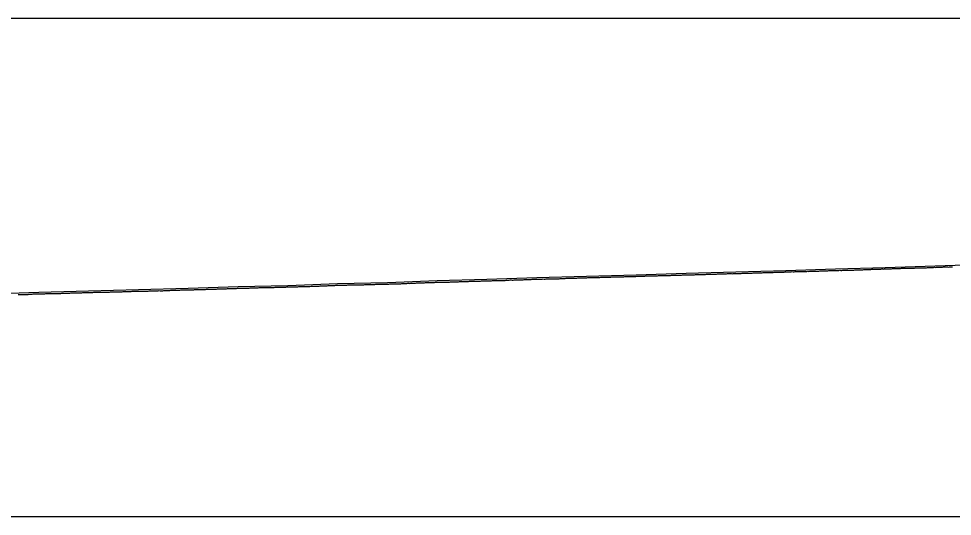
# Model space of a CAD drawing. Extents: x -3627 to 47473, y 2850 to 4350.
# Drawn here: x 29707 to 30645, y 3350 to 3850 of the extents above; entities that cross this region are included whole.
import ezdxf

# ---------------------------------------------------------------- set-up
doc = ezdxf.new("R2010")
doc.units = 0
for name, color, linetype in [('RD_DDB_Profile_EX', 7, 'Continuous'), ('RD_DDB_Profile_PR', 7, 'Continuous'), ('RD_SHT_ShtClip', 7, 'Continuous')]:
    doc.layers.add(name, color=color, linetype=linetype)

msp = doc.modelspace()

# ---------------------------------------------------------------- linework, layer by layer
at = {"layer": 'RD_DDB_Profile_EX'}
for points in [[(30618.730676, 3599.79378), (30619.730689, 3599.883915), (30620.731543, 3600.028865), (30621.731612, 3600.0322), (30622.731681, 3600.035535), (30623.73175, 3600.038875), (30624.732549, 3600.083985), (30625.732619, 3600.08737), (30626.732689, 3600.183925), (30627.732759, 3600.13731), (30628.733617, 3600.278785), (30629.733688, 3600.328755), (30630.7337, 3600.335765), (30631.733771, 3600.37535), (30632.73463, 3600.416585), (30633.734702, 3600.42357), (30634.734774, 3600.473535), (30635.734786, 3600.516605), (30636.734858, 3600.566565), (30637.73572, 3600.52184), (30638.735793, 3600.56112), (30639.735865, 3600.56464), (30640.735226, 3600.48598), (30641.73602, 3600.52371), (30642.736093, 3600.623675), (30643.736167, 3600.630855), (30644.73624, 3600.53804)], [(30318.741891, 3590.86902), (30319.741903, 3590.872845), (30320.741979, 3590.922805), (30321.741244, 3590.96915), (30322.74132, 3590.97285), (30323.741333, 3591.022935), (30324.741346, 3591.02302), (30325.741421, 3591.069245), (30326.741434, 3591.119335), (30327.741509, 3591.16929), (30328.741522, 3591.173115), (30329.741535, 3591.2232), (30330.74161, 3591.21943), (30331.741623, 3591.223245), (30332.741698, 3591.273205), (30333.741711, 3591.27702), (30334.741724, 3591.3271), (30335.741799, 3591.41961), (30336.741812, 3591.46598), (30337.741887, 3591.46966), (30338.7419, 3591.46975), (30339.741912, 3591.51984), (30340.741987, 3591.569795), (30341.742, 3591.569885), (30342.742075, 3591.616125), (30343.742088, 3591.669935), (30344.7421, 3591.62745), (30345.742175, 3591.71998), (30346.742966, 3591.76467), (30347.743042, 3591.76839), (30348.743054, 3591.772235), (30349.74313, 3591.818435), (30350.743143, 3591.82228), (30351.743155, 3591.868615), (30352.743231, 3592.01106), (30353.743244, 3591.972415), (30354.744099, 3591.970775), (30355.744111, 3591.97466), (30356.744124, 3591.974745), (30357.7442, 3592.06331), (30358.744213, 3592.10961), (30359.744289, 3592.11336), (30360.744302, 3592.121035), (30361.744314, 3592.078705), (30362.744327, 3592.17121), (30363.745054, 3592.166005), (30364.745067, 3592.21227), (30365.745079, 3592.216185), (30366.745027, 3592.262595), (30367.74504, 3592.308875), (30368.745052, 3592.31659), (30369.745001, 3592.41301), (30370.745014, 3592.42071), (30371.745803, 3592.41536), (30372.745751, 3592.415585), (30373.745763, 3592.465675), (30374.745776, 3592.55426), (30375.745724, 3592.56599), (30376.745737, 3592.519905), (30377.736522, 3592.61615), (30378.73647, 3592.616375), (30379.737264, 3592.607115), (30380.737277, 3592.65335), (30381.737224, 3592.66515), (30382.737236, 3592.71139), (30383.737248, 3592.71533), (30384.737196, 3592.715555), (30385.737208, 3592.765645), (30386.73722, 3592.811895), (30387.737947, 3592.85658), (30388.737959, 3592.9028), (30389.737972, 3592.9529), (30390.737919, 3592.957005), (30391.737932, 3592.9571), (30392.737944, 3592.964915), (30393.737892, 3592.96899), (30394.737904, 3593.011375), (30395.737917, 3593.065315), (30396.73864, 3593.110035), (30397.738653, 3593.15624), (30398.738666, 3593.16022), (30399.738613, 3593.214325), (30400.738626, 3593.214415), (30401.738638, 3593.218375), (30402.738586, 3593.36086), (30403.738599, 3593.45323), (30404.738612, 3593.453325), (30405.73856, 3593.45742), (30406.738573, 3593.461365), (30407.738585, 3593.461455), (30408.738534, 3593.55784), (30409.737773, 3593.605845), (30410.737786, 3593.60973), (30411.737735, 3593.659965), (30412.737748, 3593.66384), (30413.737761, 3593.66771), (30414.737711, 3593.66793), (30415.73695, 3593.673355), (30416.736963, 3593.765995), (30417.736913, 3593.76622), (30418.736926, 3593.81631)], [(30418.736926, 3593.81631), (30419.736939, 3593.823825), (30420.73689, 3593.824035), (30421.736129, 3593.868375), (30422.736142, 3593.87212), (30423.736093, 3593.733275), (30424.736106, 3593.81513), (30425.736119, 3593.90794), (30426.736071, 3593.972725), (30427.73531, 3593.974425), (30428.735323, 3594.031685), (30429.735276, 3594.081885), (30430.735289, 3594.07839), (30431.735302, 3593.8892), (30432.735255, 3593.992955), (30433.735268, 3594.1859), (30434.734506, 3594.187455), (30435.734461, 3594.18765), (30436.734474, 3594.23422), (30437.734428, 3594.23792), (30438.734441, 3594.288), (30439.734454, 3594.381085), (30440.733635, 3594.3863), (30441.733648, 3594.436385), (30442.733661, 3594.39335), (30443.733616, 3594.436665), (30444.73363, 3594.486745), (30445.733643, 3594.493685), (30446.732824, 3594.54192), (30447.732837, 3594.592), (30448.73285, 3594.63871), (30449.732807, 3594.638905), (30450.73282, 3594.678895), (30451.732777, 3594.742535), (30452.732015, 3594.740785), (30453.732028, 3594.740865), (30454.731987, 3594.837755), (30455.732, 3594.83784), (30456.732013, 3594.887925), (30457.731971, 3594.89141), (30458.731209, 3594.939775), (30459.731222, 3594.98662), (30460.731182, 3594.98682), (30461.731195, 3595.080445), (30462.731208, 3595.036995), (30463.731168, 3594.99364), (30464.730405, 3595.1389), (30465.730418, 3595.23264), (30466.730379, 3595.179685), (30467.730392, 3595.182945), (30468.730353, 3595.239465), (30469.730366, 3595.289555), (30470.73038, 3595.28964), (30471.731115, 3595.331835), (30472.731128, 3595.38193), (30473.730504, 3595.43521), (30474.730466, 3595.39178), (30475.73048, 3595.43868), (30476.730494, 3595.491945), (30477.730456, 3595.49531), (30478.731232, 3595.531015), (30479.731246, 3595.581105), (30480.731208, 3595.63773), (30481.731222, 3595.681405), (30482.731184, 3595.718815), (30483.731198, 3595.82531), (30484.731972, 3595.77686), (30485.731933, 3595.783545), (30486.731947, 3595.880405), (30487.731962, 3595.870805), (30488.731923, 3595.867805), (30489.731938, 3595.97435), (30490.732709, 3595.9292), (30491.73267, 3595.929405), (30492.732685, 3595.972985), (30493.732699, 3596.02308), (30494.732661, 3596.07005), (30495.732675, 3596.026645), (30496.732637, 3596.123615), (30497.733405, 3596.125225), (30498.733419, 3596.122035), (30499.733381, 3596.172255), (30500.733395, 3596.14617), (30501.724071, 3596.202805), (30502.724032, 3596.209585), (30503.724806, 3596.264365), (30504.72482, 3596.264465), (30505.72478, 3596.317995), (30506.724795, 3596.27469), (30507.724809, 3596.464895), (30508.724823, 3596.464995), (30509.725595, 3596.323255), (30510.725663, 3596.379895), (30511.725677, 3596.519985), (30512.725691, 3596.566745), (30513.725705, 3596.563515), (30514.725773, 3596.620145), (30515.725787, 3596.663585), (30516.72656, 3596.705095), (30517.726574, 3596.601835), (30518.726643, 3596.605165)], [(30518.726643, 3596.605165), (30519.726657, 3596.751905), (30520.726671, 3596.855375), (30521.726685, 3596.90548), (30522.727512, 3596.86032), (30523.727526, 3596.8968), (30524.72754, 3596.896915), (30525.727554, 3596.95722), (30526.727623, 3596.913985), (30527.727637, 3596.917485), (30528.727651, 3597.01079), (30529.727665, 3597.057495), (30530.727734, 3597.110855), (30531.727748, 3597.164345), (30532.727762, 3597.15089), (30533.727776, 3597.150995), (30534.727084, 3597.226345), (30535.727098, 3597.22644), (30536.727112, 3597.26318), (30537.72718, 3597.356475), (30538.727194, 3597.359915), (30539.727208, 3597.316685), (30540.727222, 3597.35346), (30541.72729, 3597.393435), (30542.727304, 3597.410195), (30543.727317, 3597.453645), (30544.726567, 3597.455755), (30545.726634, 3597.46228), (30546.726648, 3597.522215), (30547.726661, 3597.569035), (30548.726675, 3597.615865), (30549.726742, 3597.615835), (30550.726756, 3597.662665), (30551.72677, 3597.72257), (30552.726783, 3597.775935), (30553.726851, 3597.775905), (30554.726096, 3597.818085), (30555.726109, 3597.868185), (30556.726123, 3597.915075), (30557.726189, 3597.95541), (30558.726203, 3598.018365), (30559.726216, 3597.97488), (30560.72623, 3598.02498), (30561.726296, 3598.03457), (30562.72631, 3598.08466), (30563.726323, 3598.175145), (30564.725565, 3598.22073), (30565.72563, 3598.26755), (30566.725644, 3598.277105), (30567.725657, 3598.277205), (30568.72567, 3598.32101), (30569.725736, 3598.37728), (30570.725749, 3598.41794), (30571.725763, 3598.42119), (30572.725776, 3598.48071), (30573.725065, 3598.529345), (30574.725079, 3598.532535), (30575.725092, 3598.48572), (30576.725105, 3598.53581), (30577.72517, 3598.582705), (30578.725183, 3598.5828), (30579.725196, 3598.72673), (30580.72526, 3598.682875), (30581.725273, 3598.67989), (30582.725338, 3598.729865), (30583.724621, 3598.787725), (30584.724685, 3598.93164), (30585.724749, 3598.97555), (30586.724155, 3598.97565), (30587.724219, 3598.987765), (30588.724282, 3598.893815), (30589.724346, 3599.03469), (30590.724409, 3599.03164), (30591.724473, 3599.034655), (30592.724486, 3599.087785), (30593.72455, 3599.1817), (30594.724613, 3599.23471), (30595.725456, 3599.23291), (30596.72552, 3599.23289), (30597.725533, 3599.189145), (30598.725597, 3599.236045), (30599.726441, 3599.33116), (30600.726507, 3599.381135), (30601.726572, 3599.421725), (30602.726637, 3599.421705), (30603.72743, 3599.432575), (30604.727496, 3599.342075), (30605.727562, 3599.388875), (30606.727628, 3599.479325), (30607.727694, 3599.526125), (30608.728489, 3599.53405), (30609.728556, 3599.534025), (30610.728622, 3599.584), (30611.728689, 3599.54042), (30612.72954, 3599.58552), (30613.729607, 3599.682225), (30614.72962, 3599.735585), (30615.729688, 3599.78556), (30616.73054, 3599.787195), (30617.730608, 3599.793805), (30618.730676, 3599.79378)], [(29918.799934, 3578.81009), (29919.799976, 3578.8502), (29920.800019, 3578.89531), (29921.800061, 3578.950395), (29922.800104, 3578.998005), (29923.800146, 3579.04562), (29924.800189, 3579.048205), (29925.800231, 3579.045825), (29926.800262, 3579.098505), (29927.800304, 3579.19613), (29928.830999, 3579.19867), (29929.831053, 3579.24867), (29930.831065, 3579.246305), (29931.831119, 3579.248775), (29932.831132, 3579.291475), (29933.831186, 3579.33408), (29934.831198, 3579.28912), (29935.573785, 3579.29061), (29936.525211, 3579.385855), (29937.573836, 3579.39315), (29938.525452, 3579.391225), (29939.574948, 3579.441235), (29940.575002, 3579.49371), (29941.52561, 3579.54134), (29942.575054, 3579.54135), (29943.525713, 3579.588985), (29944.575107, 3579.63406), (29945.525816, 3579.681705), (29946.575159, 3579.694035), (29947.525918, 3579.694135), (29948.575211, 3579.746605), (29949.526021, 3579.746705), (29950.575263, 3579.74671), (29951.526124, 3579.794355), (29952.565817, 3579.799255), (29953.516867, 3579.79745), (29954.516922, 3579.849955), (29955.516969, 3579.85255), (29956.517024, 3579.85505), (29957.517072, 3579.85265), (29958.517127, 3579.900155), (29959.517174, 3579.950255), (29960.517229, 3579.95275), (29961.517276, 3579.94039), (29962.517331, 3579.93541), (29963.517379, 3580.00792), (29964.517434, 3580.100455), (29965.517481, 3580.150555), (29966.567313, 3580.20544), (29967.51774, 3580.25123), (29968.517787, 3580.203855), (29969.517843, 3580.256385), (29970.51789, 3580.306475), (29971.517945, 3580.306475), (29972.517992, 3580.35657), (29973.518047, 3580.34142), (29974.518095, 3580.39405), (29975.51815, 3580.40666), (29976.518197, 3580.454235), (29977.518252, 3580.456755), (29978.518299, 3580.50433), (29979.518355, 3580.551815), (29980.51841, 3580.55433), (29981.518607, 3580.60777), (29982.518662, 3580.56289), (29983.518709, 3580.562975), (29984.518765, 3580.610415), (29985.518812, 3580.65539), (29986.518867, 3580.70283), (29987.518914, 3580.708035), (29988.518969, 3580.752925), (29989.519017, 3580.75302), (29990.519072, 3580.80302), (29991.519119, 3580.853115), (29992.519174, 3580.905665), (29993.51923, 3580.908215), (29994.569768, 3580.90822), (29995.518964, 3580.906605), (29996.570906, 3580.959205), (29997.519067, 3581.006695), (29998.563606, 3581.009455), (29999.563611, 3581.064715), (30000.734181, 3581.112515), (30001.734195, 3581.112605), (30002.734208, 3581.16269), (30003.734961, 3581.20865), (30004.734974, 3581.25874), (30005.734988, 3581.31143), (30006.735001, 3581.40631), (30007.735014, 3581.3616), (30008.735028, 3581.411685), (30009.735778, 3581.499705), (30010.735792, 3581.555075), (30011.735805, 3581.510435), (30012.735819, 3581.46315), (30013.735832, 3581.560605), (30014.736624, 3581.609095), (30015.736594, 3581.606605), (30016.736607, 3581.70136), (30017.736621, 3581.80145), (30018.736635, 3581.806865)], [(30018.736635, 3581.806865), (30019.736648, 3581.856955), (30020.737438, 3581.9), (30021.737407, 3581.90289), (30022.737421, 3581.90298), (30023.737435, 3581.997685), (30024.737448, 3582.04778), (30025.737462, 3582.1425), (30026.73825, 3582.196195), (30027.738219, 3582.196395), (30028.738233, 3582.151935), (30029.738247, 3582.202025), (30030.73826, 3582.199395), (30031.739046, 3582.24777), (30032.739015, 3582.29796), (30033.739029, 3582.348055), (30034.739043, 3582.30365), (30035.739057, 3582.35374), (30036.729673, 3582.40096), (30037.730467, 3582.49379), (30038.730526, 3582.49378), (30039.730539, 3582.44667), (30040.730553, 3582.49955), (30041.730612, 3582.55512), (30042.730626, 3582.505205), (30043.731466, 3582.50362), (30044.731479, 3582.54804), (30045.731492, 3582.6453), (30046.731553, 3582.65095), (30047.731566, 3582.60669), (30048.731626, 3582.698195), (30049.731639, 3582.742635), (30050.732433, 3582.749575), (30051.732494, 3582.74669), (30052.732507, 3582.69965), (30053.732568, 3582.752505), (30054.732581, 3582.80259), (30055.732642, 3582.85258), (30056.732655, 3582.8998), (30057.732668, 3582.94989), (30058.732729, 3582.897015), (30059.732742, 3582.947105), (30060.732803, 3582.999955), (30061.732816, 3582.95004), (30062.732829, 3582.947275), (30063.732889, 3583.047265), (30064.733687, 3583.05147), (30065.733748, 3583.09856), (30066.733761, 3583.148645), (30067.733774, 3583.19584), (30068.733835, 3583.192935), (30069.733848, 3583.19592), (30070.733909, 3583.245905), (30071.733922, 3583.248885), (30072.733935, 3583.204745), (30073.733996, 3583.24319), (30074.734009, 3583.290395), (30075.73407, 3583.349035), (30076.734083, 3583.346245), (30077.734096, 3583.396335), (30078.734157, 3583.40208), (30079.734958, 3583.453495), (30080.735019, 3583.55056), (30081.735032, 3583.550645), (30082.735045, 3583.55073), (30083.735107, 3583.64488), (30084.73512, 3583.64205), (30085.735181, 3583.694955), (30086.735194, 3583.74796), (30087.735207, 3583.69805), (30088.735268, 3583.748035), (30089.735281, 3583.703945), (30090.735342, 3583.659755), (30091.735355, 3583.80111), (30092.735417, 3583.848185), (30093.73622, 3583.94072), (30094.736233, 3583.943765), (30095.736295, 3583.9908), (30096.735719, 3584.04089), (30097.735732, 3584.09688), (30098.735745, 3584.094025), (30099.735758, 3584.091175), (30100.735771, 3584.191265), (30101.735784, 3584.19136), (30102.735797, 3584.19439), (30103.73581, 3584.25034), (30104.736605, 3584.29585), (30105.736618, 3584.38702), (30106.736631, 3584.440085), (30107.736644, 3584.446115), (30108.736658, 3584.44917), (30109.737501, 3584.544545), (30110.737514, 3584.594635), (30111.737527, 3584.59472), (30112.73754, 3584.64481), (30113.738333, 3584.649355), (30114.738346, 3584.743345), (30115.738359, 3584.79039), (30116.738373, 3584.79352), (30117.738386, 3584.89361), (30118.739177, 3584.892055)], [(30118.739177, 3584.892055), (30119.73919, 3584.942145), (30120.739204, 3584.945315), (30121.739217, 3584.989245), (30122.740007, 3585.03141), (30123.74002, 3585.04398), (30124.740033, 3585.044065), (30125.740047, 3585.14104), (30126.74006, 3585.184905), (30127.740849, 3585.180115), (30128.740862, 3585.186515), (30129.740875, 3585.186605), (30130.740889, 3585.1867), (30131.741676, 3585.2383), (30132.741689, 3585.28839), (30133.741703, 3585.33529), (30134.741716, 3585.3822), (30135.741729, 3585.37593), (30136.742515, 3585.420985), (30137.742529, 3585.390425), (30138.742542, 3585.39373), (30139.742556, 3585.390595), (30140.74334, 3585.43584), (30141.743354, 3585.52941), (30142.743367, 3585.579505), (30143.743381, 3585.636105), (30144.743394, 3585.589445), (30145.734844, 3585.57475), (30146.734857, 3585.624845), (30147.73487, 3585.638105), (30148.734883, 3585.681615), (30149.734896, 3585.77842), (30150.735687, 3585.8268), (30151.7357, 3585.87689), (30152.735713, 3585.926985), (30153.735726, 3585.970435), (30154.736516, 3585.972095), (30155.736529, 3585.975555), (30156.736542, 3586.072285), (30157.736555, 3586.029095), (30158.736568, 3586.072475), (30159.737357, 3586.15382), (30160.73737, 3586.11072), (30161.737383, 3586.13119), (30162.737396, 3586.224495), (30163.737465, 3586.314285), (30164.738253, 3586.319415), (30165.738323, 3586.276255), (30166.738336, 3586.276345), (30167.738349, 3586.323005), (30168.73842, 3586.37297), (30169.738433, 3586.376495), (30170.739278, 3586.4248), (30171.739291, 3586.47489), (30172.739304, 3586.47498), (30173.739375, 3586.568), (30174.739388, 3586.618095), (30175.739459, 3586.575005), (30176.739472, 3586.578565), (30177.740261, 3586.716495), (30178.740332, 3586.723485), (30179.740345, 3586.716555), (30180.740417, 3586.763005), (30181.74043, 3586.770125), (30182.740442, 3586.77723), (30183.74129, 3586.82558), (30184.741303, 3586.872115), (30185.741376, 3586.875635), (30186.741388, 3586.87927), (30187.741401, 3586.882905), (30188.741474, 3586.93287), (30189.742263, 3586.93143), (30190.742336, 3586.981395), (30191.742349, 3587.027885), (30192.742362, 3587.074385), (30193.742434, 3587.031525), (30194.742447, 3587.0852), (30195.74252, 3587.088755), (30196.74331, 3587.18013), (30197.743323, 3587.265695), (30198.743397, 3587.28018), (30199.743409, 3587.376635), (30200.743483, 3587.46934), (30201.743496, 3587.46943), (30202.744348, 3587.41772), (30203.74436, 3587.421485), (30204.744373, 3587.47524), (30205.744447, 3587.521535), (30206.74446, 3587.57162), (30207.743801, 3587.61791), (30208.744583, 3587.66262), (30209.744597, 3587.712715), (30210.744671, 3587.720095), (30211.744685, 3587.716475), (30212.744759, 3587.71643), (30213.744772, 3587.766525), (30214.744785, 3587.866615), (30215.74563, 3587.868655), (30216.745643, 3587.914995), (30217.745719, 3587.96495), (30218.745732, 3587.96504)], [(30218.745732, 3587.96504), (30219.745745, 3588.011385), (30220.74582, 3588.09635), (30221.746604, 3588.09076), (30222.74668, 3588.163465), (30223.746693, 3588.209765), (30224.746706, 3588.20986), (30225.746782, 3588.2136), (30226.746795, 3588.263695), (30227.746808, 3588.263785), (30228.746821, 3588.310095), (30229.746834, 3588.36397), (30230.746846, 3588.367835), (30231.746859, 3588.3717), (30232.747579, 3588.41271), (30233.747592, 3588.45518), (30234.747605, 3588.409085), (30235.747618, 3588.412985), (30236.747631, 3588.46688), (30237.747645, 3588.513165), (30238.747594, 3588.51719), (30239.747607, 3588.56728), (30240.74762, 3588.521155), (30241.747634, 3588.521245), (30242.748415, 3588.569755), (30243.748428, 3588.616015), (30244.748377, 3588.66624), (30245.748391, 3588.670145), (30246.748404, 3588.677865), (30247.748417, 3588.677945), (30248.74843, 3588.720405), (30249.748443, 3588.77049), (30250.739161, 3588.816885), (30251.739174, 3588.866975), (30252.739961, 3588.91545), (30253.739974, 3589.015535), (30254.739987, 3589.065625), (30255.74, 3589.111875), (30256.739948, 3589.162105), (30257.739961, 3589.166025), (30258.739974, 3589.21229), (30259.739986, 3589.26238), (30260.739999, 3589.31247), (30261.740012, 3589.308745), (30262.739961, 3589.355165), (30263.740746, 3589.35737), (30264.740759, 3589.411315), (30265.740772, 3589.415255), (30266.740785, 3589.365345), (30267.740797, 3589.36543), (30268.740746, 3589.461815), (30269.740759, 3589.51574), (30270.740772, 3589.561995), (30271.740785, 3589.608255), (30272.740798, 3589.65835), (30273.741581, 3589.706745), (30274.741529, 3589.668575), (30275.741542, 3589.7148), (30276.741555, 3589.76489), (30277.741568, 3589.76112), (30278.741581, 3589.807355), (30279.741594, 3589.81515), (30280.741543, 3589.815375), (30281.741556, 3589.911615), (30282.741569, 3589.91939), (30283.741582, 3589.969475), (30284.741595, 3589.91189), (30285.741608, 3589.958145), (30286.741558, 3590.01986), (30287.741571, 3590.062295), (30288.741584, 3590.108565), (30289.741597, 3590.112475), (30290.74161, 3590.1202), (30291.741623, 3590.170285), (30292.741636, 3590.17037), (30293.741712, 3590.216515), (30294.741725, 3590.26279), (30295.741802, 3590.262745), (30296.741815, 3590.312835), (30297.741828, 3590.27435), (30298.741904, 3590.36669), (30299.741917, 3590.32439), (30300.741994, 3590.37435), (30301.742007, 3590.420625), (30302.74202, 3590.46691), (30303.742096, 3590.466865), (30304.742109, 3590.513155), (30305.742185, 3590.51691), (30306.741424, 3590.56861), (30307.741437, 3590.6187), (30308.741513, 3590.61115), (30309.741525, 3590.711245), (30310.741601, 3590.7112), (30311.741614, 3590.761295), (30312.741689, 3590.7725), (30313.741702, 3590.772585), (30314.741714, 3590.776415), (30315.74179, 3590.865135), (30316.741803, 3590.911485), (30317.741878, 3590.915185), (30318.741891, 3590.86902)], [(29706.49093, 3572.733585), (29707.491777, 3572.78211), (29708.491788, 3572.83431), (29709.491762, 3572.838685), (29710.482204, 3572.88452), (29711.482214, 3572.9346), (29712.482225, 3572.98257), (29713.482235, 3572.982655), (29714.483052, 3573.031255), (29715.483062, 3573.031335), (29716.483073, 3573.03356), (29717.483083, 3573.08578), (29718.483056, 3573.135925), (29719.483067, 3573.277465)], [(29719.483067, 3573.277465), (29720.483078, 3573.327555), (29721.483089, 3573.37764), (29722.48394, 3573.37826), (29723.483913, 3573.380585), (29724.483923, 3573.474165), (29725.483934, 3573.524255), (29726.483945, 3573.526505), (29727.483956, 3573.526595), (29728.483929, 3573.626755), (29729.484777, 3573.625205), (29730.484788, 3573.6687), (29731.484799, 3573.673185), (29732.484771, 3573.67335), (29733.484782, 3573.67125), (29734.484793, 3573.714785), (29735.484804, 3573.773615), (29736.484815, 3573.821525), (29737.485623, 3573.82219), (29738.485634, 3573.82228), (29739.457001, 3573.824535), (29740.45701, 3573.874625), (29741.45702, 3573.92471), (29742.456989, 3573.97045), (29743.456999, 3573.968335), (29744.45787, 3573.971165), (29745.457879, 3573.973505), (29746.457848, 3574.02142), (29747.457858, 3574.02151), (29748.457868, 3574.02384), (29749.457877, 3574.023925), (29750.457887, 3574.07401), (29751.458715, 3574.167995), (29752.458724, 3574.263535), (29753.458734, 3574.31363), (29754.458744, 3574.263725), (29755.458753, 3574.31609), (29756.458722, 3574.364005), (29757.459588, 3574.3646), (29758.459598, 3574.35778), (29759.459608, 3574.405575), (29760.459576, 3574.417265), (29761.459586, 3574.417355), (29762.459596, 3574.460565), (29763.459606, 3574.510665), (29764.460469, 3574.508915), (29765.460437, 3574.563765), (29766.460447, 3574.566185), (29767.460457, 3574.566275), (29768.460467, 3574.616365), (29769.460477, 3574.618775), (29770.460446, 3574.668945), (29771.461306, 3574.76502), (29772.461316, 3574.719825), (29773.461326, 3574.767555), (29774.461295, 3574.767725), (29775.451783, 3574.815445), (29776.451792, 3574.86319), (29777.45266, 3574.86393), (29778.42973, 3574.80929), (29779.429764, 3574.857), (29780.429797, 3574.95948), (29781.429831, 3575.009575), (29782.429865, 3575.054915), (29783.429898, 3575.10264), (29784.430337, 3575.10323), (29785.43037, 3575.103335), (29786.430404, 3575.110675), (29787.430438, 3575.11077), (29788.430471, 3575.16086), (29789.430485, 3575.163445), (29790.430518, 3575.20873), (29791.430956, 3575.207045), (29792.430989, 3575.20958), (29793.431023, 3575.167), (29794.431057, 3575.21952), (29795.43109, 3575.26473), (29796.431124, 3575.357515), (29797.431561, 3575.36079), (29798.431594, 3575.363355), (29799.431628, 3575.40602), (29800.431662, 3575.408585), (29801.431696, 3575.40621), (29802.431709, 3575.45147), (29803.004254, 3575.500685), (29804.004266, 3575.50823), (29805.004277, 3575.5108), (29806.004288, 3575.555935), (29807.0043, 3575.55603), (29808.004311, 3575.598715), (29809.005144, 3575.68936), (29810.005156, 3575.659565), (29810.995677, 3575.659635), (29811.995688, 3575.75722), (29812.995699, 3575.85731), (29813.99571, 3575.9049), (29814.995677, 3575.90259), (29815.995688, 3575.85768), (29816.996528, 3575.95097), (29817.996539, 3575.9536), (29818.99655, 3575.953695)], [(29818.99655, 3575.953695), (29819.996561, 3575.95632), (29820.996572, 3576.098825), (29821.996583, 3576.148925), (29822.996594, 3576.154075), (29823.996605, 3576.189035), (29824.997444, 3576.131965), (29825.997455, 3576.157715), (29826.997466, 3576.205245), (29827.997433, 3576.157985), (29828.997444, 3576.102965), (29829.997455, 3576.192855), (29830.997466, 3576.29041), (29831.997477, 3576.200705), (29832.998314, 3576.20676), (29833.998325, 3576.30685), (29834.998336, 3576.309525), (29835.998347, 3576.30961), (29836.998358, 3576.354535), (29837.998369, 3576.407205), (29838.998381, 3576.407295), (29839.998392, 3576.407385), (29840.999182, 3576.453285), (29841.999193, 3576.453375), (29842.999204, 3576.558685), (29843.999215, 3576.60095), (29844.999227, 3576.645835), (29845.999238, 3576.65374), (29846.999249, 3576.701235), (29847.99926, 3576.753925), (29848.999272, 3576.7118), (29850.000105, 3576.665585), (29851.000117, 3576.71303), (29852.000128, 3576.71311), (29853.01065, 3576.80795), (29854.010651, 3576.85278), (29854.958149, 3576.85287), (29856.010599, 3576.86616), (29857.0106, 3576.96362), (29858.011606, 3577.00686), (29859.011608, 3577.04631), (29860.011609, 3577.091095), (29861.011611, 3577.09385), (29861.958583, 3577.14129), (29863.011558, 3577.196795), (29864.011559, 3577.24689), (29865.011561, 3577.25227), (29866.012564, 3577.292605), (29867.012566, 3577.303435), (29867.958966, 3577.303515), (29868.807615, 3577.342585), (29869.807645, 3577.434745), (29870.807688, 3577.445565), (29871.807731, 3577.44566), (29872.807774, 3577.495755), (29873.807817, 3577.54585), (29874.807859, 3577.601285), (29875.807902, 3577.59871), (29876.807703, 3577.600645), (29877.807746, 3577.60335), (29878.807789, 3577.65083), (29879.807832, 3577.70353), (29880.807875, 3577.69841), (29881.807917, 3577.69851), (29882.80796, 3577.706405), (29883.807991, 3577.7988), (29884.808034, 3577.848895), (29885.808077, 3577.89122), (29886.808119, 3577.888735), (29887.808162, 3577.891425), (29888.808205, 3577.849275), (29889.808248, 3577.85195), (29890.808279, 3577.90214), (29891.808322, 3577.94966), (29892.808365, 3577.954895), (29893.808408, 3578.00242), (29894.80845, 3578.044815), (29895.808493, 3578.08979), (29896.808536, 3578.15014), (29897.808567, 3578.15033), (29898.80861, 3578.10553), (29899.808653, 3578.155625), (29900.808696, 3578.105715), (29901.79925, 3578.15324), (29902.799292, 3578.205875), (29903.799335, 3578.20851), (29904.799364, 3578.25361), (29905.799407, 3578.348635), (29906.799449, 3578.44367), (29907.799492, 3578.446305), (29908.799534, 3578.401455), (29909.799577, 3578.49903), (29910.799619, 3578.544085), (29911.799649, 3578.544285), (29912.799692, 3578.64942), (29913.799734, 3578.64198), (29914.799777, 3578.642085), (29915.799819, 3578.6947), (29916.799862, 3578.747305), (29917.799904, 3578.80241), (29918.799934, 3578.81009)]]:
    msp.add_lwpolyline(points, dxfattribs=at)
at = {"layer": 'RD_DDB_Profile_PR'}
msp.add_lwpolyline([(29677.33, 3573.6695), (29727.33, 3575.1265), (29777.33, 3576.464), (29827.33, 3577.7895), (29877.33, 3579.202), (29927.33, 3580.75), (29977.33, 3582.0565), (30027.33, 3583.7965), (30077.33, 3584.976), (30127.33, 3586.782), (30177.33, 3588.26), (30227.33, 3589.8635), (30277.33, 3591.3625), (30327.33, 3592.7485), (30377.33, 3594.1765), (30427.33, 3595.5735), (30477.33, 3597.094), (30527.33, 3598.516), (30577.33, 3600.164), (30627.33, 3601.756), (30677.33, 3603.314)], dxfattribs=at)
at = {"layer": 'RD_SHT_ShtClip'}
msp.add_lwpolyline([(29453.33, 3850), (29453.33, 3350), (30953.33, 3350), (30953.33, 3350), (30953.33, 3850), (30953.33, 3850)], close=True, dxfattribs=at)

doc.saveas('drawing.dxf')
